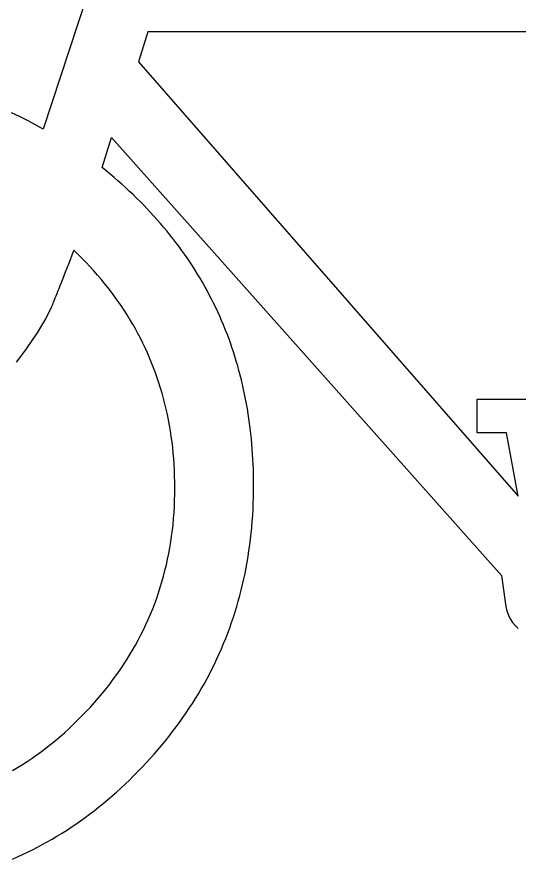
# Model space of a CAD drawing. Extents: x 99958 to 100136, y 99935 to 100013.
# Drawn here: x 100090.3179 to 100090.3676, y 99975.7793 to 99975.8626 of the extents above; entities that cross this region are included whole.
import ezdxf

# ---------------------------------------------------------------- set-up
doc = ezdxf.new("R2010")
doc.units = 0
doc.layers.add('TR_SN_ConstructionSigns', color=7, linetype='Continuous')

msp = doc.modelspace()

# ---------------------------------------------------------------- linework, layer by layer
at = {"layer": 'TR_SN_ConstructionSigns'}
for p, q in [((100090.330326, 99975.881251), (100090.32055, 99975.851541)), ((100090.330907, 99975.861163), (100090.329977, 99975.858193)), ((100090.385471, 99975.861163), (100090.330907, 99975.861163)), ((100090.329977, 99975.858193), (100090.367566, 99975.815193)), ((100090.318207, 99975.852782), (100090.317414, 99975.853155)), ((100090.318994, 99975.852388), (100090.318207, 99975.852782)), ((100090.319775, 99975.851975), (100090.318994, 99975.852388)), ((100090.32055, 99975.851541), (100090.319775, 99975.851975)), ((100090.326369, 99975.847741), (100090.327299, 99975.85071)), ((100090.327299, 99975.85071), (100090.365934, 99975.807351)), ((100090.326772, 99975.847415), (100090.326369, 99975.847741)), ((100090.327169, 99975.847087), (100090.326772, 99975.847415)), ((100090.327561, 99975.846756), (100090.327169, 99975.847087)), ((100090.327948, 99975.846422), (100090.327561, 99975.846756)), ((100090.328329, 99975.846086), (100090.327948, 99975.846422)), ((100090.328704, 99975.845746), (100090.328329, 99975.846086)), ((100090.329074, 99975.845404), (100090.328704, 99975.845746)), ((100090.329439, 99975.84506), (100090.329074, 99975.845404)), ((100090.329798, 99975.844712), (100090.329439, 99975.84506)), ((100090.330152, 99975.844362), (100090.329798, 99975.844712)), ((100090.3305, 99975.844009), (100090.330152, 99975.844362)), ((100090.330843, 99975.843654), (100090.3305, 99975.844009)), ((100090.33118, 99975.843296), (100090.330843, 99975.843654)), ((100090.331512, 99975.842934), (100090.33118, 99975.843296)), ((100090.331838, 99975.842571), (100090.331512, 99975.842934)), ((100090.332159, 99975.842204), (100090.331838, 99975.842571)), ((100090.332474, 99975.841835), (100090.332159, 99975.842204)), ((100090.332784, 99975.841463), (100090.332474, 99975.841835)), ((100090.333088, 99975.841088), (100090.332784, 99975.841463)), ((100090.333387, 99975.840711), (100090.333088, 99975.841088)), ((100090.33368, 99975.840331), (100090.333387, 99975.840711)), ((100090.333968, 99975.839948), (100090.33368, 99975.840331)), ((100090.33425, 99975.839562), (100090.333968, 99975.839948)), ((100090.323389, 99975.839067), (100090.323212, 99975.838612)), ((100090.323573, 99975.839543), (100090.323389, 99975.839067)), ((100090.323986, 99975.839145), (100090.323573, 99975.839543)), ((100090.32439, 99975.838744), (100090.323986, 99975.839145)), ((100090.334527, 99975.839174), (100090.33425, 99975.839562)), ((100090.334799, 99975.838782), (100090.334527, 99975.839174)), ((100090.323043, 99975.838179), (100090.322883, 99975.837766)), ((100090.323212, 99975.838612), (100090.323043, 99975.838179)), ((100090.324785, 99975.838338), (100090.32439, 99975.838744)), ((100090.325171, 99975.837928), (100090.324785, 99975.838338)), ((100090.335064, 99975.838389), (100090.334799, 99975.838782)), ((100090.335325, 99975.837992), (100090.335064, 99975.838389)), ((100090.32273, 99975.837374), (100090.322585, 99975.837003)), ((100090.322883, 99975.837766), (100090.32273, 99975.837374)), ((100090.325549, 99975.837515), (100090.325171, 99975.837928)), ((100090.325918, 99975.837097), (100090.325549, 99975.837515)), ((100090.33558, 99975.837593), (100090.335325, 99975.837992)), ((100090.335829, 99975.837191), (100090.33558, 99975.837593)), ((100090.322448, 99975.836653), (100090.322319, 99975.836324)), ((100090.322585, 99975.837003), (100090.322448, 99975.836653)), ((100090.326279, 99975.836676), (100090.325918, 99975.837097)), ((100090.326631, 99975.836251), (100090.326279, 99975.836676)), ((100090.336073, 99975.836786), (100090.335829, 99975.837191)), ((100090.336312, 99975.836378), (100090.336073, 99975.836786)), ((100090.322085, 99975.835729), (100090.321979, 99975.835463)), ((100090.322198, 99975.836016), (100090.322085, 99975.835729)), ((100090.322319, 99975.836324), (100090.322198, 99975.836016)), ((100090.326974, 99975.835821), (100090.326631, 99975.836251)), ((100090.327308, 99975.835388), (100090.326974, 99975.835821)), ((100090.336545, 99975.835968), (100090.336312, 99975.836378)), ((100090.336772, 99975.835555), (100090.336545, 99975.835968)), ((100090.321711, 99975.834792), (100090.321638, 99975.83461)), ((100090.321793, 99975.834995), (100090.321711, 99975.834792)), ((100090.321882, 99975.835218), (100090.321793, 99975.834995)), ((100090.321979, 99975.835463), (100090.321882, 99975.835218)), ((100090.327634, 99975.834951), (100090.327308, 99975.835388)), ((100090.327951, 99975.83451), (100090.327634, 99975.834951)), ((100090.336994, 99975.83514), (100090.336772, 99975.835555)), ((100090.337211, 99975.834721), (100090.336994, 99975.83514)), ((100090.321362, 99975.83396), (100090.321099, 99975.833383)), ((100090.321388, 99975.834016), (100090.321362, 99975.83396)), ((100090.321422, 99975.834093), (100090.321388, 99975.834016)), ((100090.321464, 99975.83419), (100090.321422, 99975.834093)), ((100090.321514, 99975.834309), (100090.321464, 99975.83419)), ((100090.321572, 99975.834449), (100090.321514, 99975.834309)), ((100090.321638, 99975.83461), (100090.321572, 99975.834449)), ((100090.32826, 99975.834065), (100090.327951, 99975.83451)), ((100090.328559, 99975.833616), (100090.32826, 99975.834065)), ((100090.337422, 99975.8343), (100090.337211, 99975.834721)), ((100090.337628, 99975.833876), (100090.337422, 99975.8343)), ((100090.321099, 99975.833383), (100090.320774, 99975.832759)), ((100090.32885, 99975.833164), (100090.328559, 99975.833616)), ((100090.329133, 99975.832707), (100090.32885, 99975.833164)), ((100090.337828, 99975.833449), (100090.337628, 99975.833876)), ((100090.338023, 99975.83302), (100090.337828, 99975.833449)), ((100090.320774, 99975.832759), (100090.320388, 99975.83209)), ((100090.329406, 99975.832246), (100090.329133, 99975.832707)), ((100090.338212, 99975.832588), (100090.338023, 99975.83302)), ((100090.338395, 99975.832153), (100090.338212, 99975.832588)), ((100090.320388, 99975.83209), (100090.31994, 99975.831374)), ((100090.329671, 99975.831782), (100090.329406, 99975.832246)), ((100090.329927, 99975.831313), (100090.329671, 99975.831782)), ((100090.338574, 99975.831715), (100090.338395, 99975.832153)), ((100090.338746, 99975.831275), (100090.338574, 99975.831715)), ((100090.319431, 99975.830611), (100090.31886, 99975.829803)), ((100090.31994, 99975.831374), (100090.319431, 99975.830611)), ((100090.330175, 99975.830841), (100090.329927, 99975.831313)), ((100090.330414, 99975.830365), (100090.330175, 99975.830841)), ((100090.338914, 99975.830832), (100090.338746, 99975.831275)), ((100090.339075, 99975.830386), (100090.338914, 99975.830832)), ((100090.31886, 99975.829803), (100090.318387, 99975.829159)), ((100090.330644, 99975.829885), (100090.330414, 99975.830365)), ((100090.330866, 99975.829401), (100090.330644, 99975.829885)), ((100090.339232, 99975.829938), (100090.339075, 99975.830386)), ((100090.339382, 99975.829487), (100090.339232, 99975.829938)), ((100090.318387, 99975.829159), (100090.317868, 99975.828474)), ((100090.331078, 99975.828913), (100090.330866, 99975.829401)), ((100090.339528, 99975.829033), (100090.339382, 99975.829487)), ((100090.339667, 99975.828576), (100090.339528, 99975.829033)), ((100090.331283, 99975.828421), (100090.331078, 99975.828913)), ((100090.331478, 99975.827925), (100090.331283, 99975.828421)), ((100090.339802, 99975.828117), (100090.339667, 99975.828576)), ((100090.339931, 99975.827654), (100090.339802, 99975.828117)), ((100090.331665, 99975.827425), (100090.331478, 99975.827925)), ((100090.331843, 99975.826921), (100090.331665, 99975.827425)), ((100090.340054, 99975.82719), (100090.339931, 99975.827654)), ((100090.332012, 99975.826414), (100090.331843, 99975.826921)), ((100090.340172, 99975.826722), (100090.340054, 99975.82719)), ((100090.340284, 99975.826252), (100090.340172, 99975.826722)), ((100090.332173, 99975.825902), (100090.332012, 99975.826414)), ((100090.332325, 99975.825387), (100090.332173, 99975.825902)), ((100090.340391, 99975.825778), (100090.340284, 99975.826252)), ((100090.340493, 99975.825303), (100090.340391, 99975.825778)), ((100090.332468, 99975.824868), (100090.332325, 99975.825387)), ((100090.332603, 99975.824344), (100090.332468, 99975.824868)), ((100090.340589, 99975.824824), (100090.340493, 99975.825303)), ((100090.340679, 99975.824343), (100090.340589, 99975.824824)), ((100090.36352, 99975.821491), (100090.36352, 99975.824804)), ((100090.36352, 99975.824804), (100090.372358, 99975.824804)), ((100090.332729, 99975.823817), (100090.332603, 99975.824344)), ((100090.340764, 99975.823859), (100090.340679, 99975.824343)), ((100090.332846, 99975.823286), (100090.332729, 99975.823817)), ((100090.332955, 99975.822751), (100090.332846, 99975.823286)), ((100090.340843, 99975.823372), (100090.340764, 99975.823859)), ((100090.340918, 99975.822883), (100090.340843, 99975.823372)), ((100090.333055, 99975.822212), (100090.332955, 99975.822751)), ((100090.340986, 99975.82239), (100090.340918, 99975.822883)), ((100090.341049, 99975.821895), (100090.340986, 99975.82239)), ((100090.333146, 99975.821669), (100090.333055, 99975.822212)), ((100090.333228, 99975.821123), (100090.333146, 99975.821669)), ((100090.341107, 99975.821398), (100090.341049, 99975.821895)), ((100090.36641, 99975.821491), (100090.36352, 99975.821491)), ((100090.367566, 99975.815193), (100090.36641, 99975.821491)), ((100090.333302, 99975.820572), (100090.333228, 99975.821123)), ((100090.341159, 99975.820897), (100090.341107, 99975.821398)), ((100090.341205, 99975.820394), (100090.341159, 99975.820897)), ((100090.333367, 99975.820017), (100090.333302, 99975.820572)), ((100090.333424, 99975.819459), (100090.333367, 99975.820017)), ((100090.341246, 99975.819888), (100090.341205, 99975.820394)), ((100090.341282, 99975.81938), (100090.341246, 99975.819888)), ((100090.333472, 99975.818896), (100090.333424, 99975.819459)), ((100090.341312, 99975.818868), (100090.341282, 99975.81938)), ((100090.333511, 99975.81833), (100090.333472, 99975.818896)), ((100090.333541, 99975.81776), (100090.333511, 99975.81833)), ((100090.341337, 99975.818354), (100090.341312, 99975.818868)), ((100090.341356, 99975.817837), (100090.341337, 99975.818354)), ((100090.333563, 99975.817185), (100090.333541, 99975.81776)), ((100090.34137, 99975.817318), (100090.341356, 99975.817837)), ((100090.341378, 99975.816796), (100090.34137, 99975.817318)), ((100090.333576, 99975.816607), (100090.333563, 99975.817185)), ((100090.33358, 99975.816025), (100090.333576, 99975.816607)), ((100090.341381, 99975.816271), (100090.341378, 99975.816796)), ((100090.333575, 99975.815414), (100090.33358, 99975.816025)), ((100090.341366, 99975.815068), (100090.341377, 99975.815668)), ((100090.341377, 99975.815668), (100090.341381, 99975.816271)), ((100090.333535, 99975.814204), (100090.33356, 99975.814807)), ((100090.33356, 99975.814807), (100090.333575, 99975.815414)), ((100090.341347, 99975.814471), (100090.341366, 99975.815068)), ((100090.333501, 99975.813605), (100090.333535, 99975.814204)), ((100090.34132, 99975.813878), (100090.341347, 99975.814471)), ((100090.333456, 99975.81301), (100090.333501, 99975.813605)), ((100090.341244, 99975.812702), (100090.341286, 99975.813288)), ((100090.341286, 99975.813288), (100090.34132, 99975.813878)), ((100090.333337, 99975.811833), (100090.333401, 99975.81242)), ((100090.333401, 99975.81242), (100090.333456, 99975.81301)), ((100090.341195, 99975.812118), (100090.341244, 99975.812702)), ((100090.333262, 99975.811251), (100090.333337, 99975.811833)), ((100090.341074, 99975.810961), (100090.341138, 99975.811538)), ((100090.341138, 99975.811538), (100090.341195, 99975.812118)), ((100090.333083, 99975.810098), (100090.333177, 99975.810673)), ((100090.333177, 99975.810673), (100090.333262, 99975.811251)), ((100090.341002, 99975.810388), (100090.341074, 99975.810961)), ((100090.332979, 99975.809528), (100090.333083, 99975.810098)), ((100090.340835, 99975.80925), (100090.340922, 99975.809817)), ((100090.340922, 99975.809817), (100090.341002, 99975.810388)), ((100090.33274, 99975.8084), (100090.332864, 99975.808962)), ((100090.332864, 99975.808962), (100090.332979, 99975.809528)), ((100090.34074, 99975.808686), (100090.340835, 99975.80925)), ((100090.332606, 99975.807843), (100090.33274, 99975.8084)), ((100090.340528, 99975.807568), (100090.340638, 99975.808126)), ((100090.340638, 99975.808126), (100090.34074, 99975.808686)), ((100090.332307, 99975.80674), (100090.332462, 99975.807289)), ((100090.332462, 99975.807289), (100090.332606, 99975.807843)), ((100090.340411, 99975.807014), (100090.340528, 99975.807568)), ((100090.365934, 99975.807351), (100090.366079, 99975.806164)), ((100090.332143, 99975.806194), (100090.332307, 99975.80674)), ((100090.340153, 99975.805916), (100090.340286, 99975.806464)), ((100090.340286, 99975.806464), (100090.340411, 99975.807014)), ((100090.331785, 99975.805116), (100090.331969, 99975.805653)), ((100090.331969, 99975.805653), (100090.332143, 99975.806194)), ((100090.340013, 99975.805372), (100090.340153, 99975.805916)), ((100090.366079, 99975.806164), (100090.366283, 99975.804738)), ((100090.331592, 99975.804583), (100090.331785, 99975.805116)), ((100090.33971, 99975.804293), (100090.339865, 99975.804831)), ((100090.339865, 99975.804831), (100090.340013, 99975.805372)), ((100090.331174, 99975.803529), (100090.331388, 99975.804054)), ((100090.331388, 99975.804054), (100090.331592, 99975.804583)), ((100090.339547, 99975.803758), (100090.33971, 99975.804293)), ((100090.366283, 99975.804738), (100090.36635, 99975.804277)), ((100090.36635, 99975.804277), (100090.366455, 99975.803845)), ((100090.33095, 99975.803008), (100090.331174, 99975.803529)), ((100090.339198, 99975.802699), (100090.339376, 99975.803227)), ((100090.339376, 99975.803227), (100090.339547, 99975.803758)), ((100090.366455, 99975.803845), (100090.366601, 99975.803441)), ((100090.366601, 99975.803441), (100090.366786, 99975.803065)), ((100090.330473, 99975.801979), (100090.330716, 99975.802491)), ((100090.330716, 99975.802491), (100090.33095, 99975.803008)), ((100090.339012, 99975.802174), (100090.339198, 99975.802699)), ((100090.366786, 99975.803065), (100090.36701, 99975.802719)), ((100090.36701, 99975.802719), (100090.367274, 99975.8024)), ((100090.367274, 99975.8024), (100090.367578, 99975.80211)), ((100090.329956, 99975.800966), (100090.330219, 99975.801471)), ((100090.330219, 99975.801471), (100090.330473, 99975.801979)), ((100090.338618, 99975.801135), (100090.338819, 99975.801653)), ((100090.338819, 99975.801653), (100090.339012, 99975.802174)), ((100090.329682, 99975.800466), (100090.329956, 99975.800966)), ((100090.338194, 99975.800108), (100090.33841, 99975.80062)), ((100090.33841, 99975.80062), (100090.338618, 99975.801135)), ((100090.329106, 99975.799478), (100090.329399, 99975.79997)), ((100090.329399, 99975.79997), (100090.329682, 99975.800466)), ((100090.33797, 99975.799599), (100090.338194, 99975.800108)), ((100090.328489, 99975.798507), (100090.328802, 99975.79899)), ((100090.328802, 99975.79899), (100090.329106, 99975.799478)), ((100090.3375, 99975.798592), (100090.337739, 99975.799094)), ((100090.337739, 99975.799094), (100090.33797, 99975.799599)), ((100090.328166, 99975.798027), (100090.328489, 99975.798507)), ((100090.337, 99975.797598), (100090.337254, 99975.798094)), ((100090.337254, 99975.798094), (100090.3375, 99975.798592)), ((100090.32749, 99975.79708), (100090.327833, 99975.797551)), ((100090.327833, 99975.797551), (100090.328166, 99975.798027)), ((100090.336739, 99975.797106), (100090.337, 99975.797598)), ((100090.326774, 99975.79615), (100090.327137, 99975.796613)), ((100090.327137, 99975.796613), (100090.32749, 99975.79708)), ((100090.336193, 99975.796131), (100090.33647, 99975.796617)), ((100090.33647, 99975.796617), (100090.336739, 99975.797106)), ((100090.326018, 99975.795236), (100090.326401, 99975.79569)), ((100090.326401, 99975.79569), (100090.326774, 99975.79615)), ((100090.335617, 99975.79517), (100090.335909, 99975.795649)), ((100090.335909, 99975.795649), (100090.336193, 99975.796131)), ((100090.325223, 99975.794338), (100090.325625, 99975.794785)), ((100090.325625, 99975.794785), (100090.326018, 99975.795236)), ((100090.335318, 99975.794694), (100090.335617, 99975.79517)), ((100090.32481, 99975.793895), (100090.325223, 99975.794338)), ((100090.334696, 99975.793752), (100090.335011, 99975.794221)), ((100090.335011, 99975.794221), (100090.335318, 99975.794694)), ((100090.323958, 99975.793026), (100090.324387, 99975.793457)), ((100090.324387, 99975.793457), (100090.32481, 99975.793895)), ((100090.334044, 99975.792823), (100090.334374, 99975.793286)), ((100090.334374, 99975.793286), (100090.334696, 99975.793752)), ((100090.323087, 99975.792193), (100090.323524, 99975.792604)), ((100090.323524, 99975.792604), (100090.323958, 99975.793026)), ((100090.333362, 99975.791907), (100090.333707, 99975.792364)), ((100090.333707, 99975.792364), (100090.334044, 99975.792823)), ((100090.322199, 99975.791402), (100090.322645, 99975.791792)), ((100090.322645, 99975.791792), (100090.323087, 99975.792193)), ((100090.33265, 99975.791004), (100090.33301, 99975.791454)), ((100090.33301, 99975.791454), (100090.333362, 99975.791907)), ((100090.320838, 99975.79029), (100090.321296, 99975.790651)), ((100090.321296, 99975.790651), (100090.32175, 99975.791021)), ((100090.32175, 99975.791021), (100090.322199, 99975.791402)), ((100090.332282, 99975.790558), (100090.33265, 99975.791004)), ((100090.31991, 99975.7896), (100090.320376, 99975.78994)), ((100090.320376, 99975.78994), (100090.320838, 99975.79029)), ((100090.331524, 99975.789675), (100090.331907, 99975.790115)), ((100090.331907, 99975.790115), (100090.332282, 99975.790558)), ((100090.318489, 99975.788641), (100090.318967, 99975.78895)), ((100090.318967, 99975.78895), (100090.319441, 99975.78927)), ((100090.319441, 99975.78927), (100090.31991, 99975.7896)), ((100090.330736, 99975.788804), (100090.331134, 99975.789238)), ((100090.331134, 99975.789238), (100090.331524, 99975.789675)), ((100090.317521, 99975.788052), (100090.318007, 99975.788341)), ((100090.318007, 99975.788341), (100090.318489, 99975.788641)), ((100090.329918, 99975.787947), (100090.330331, 99975.788374)), ((100090.330331, 99975.788374), (100090.330736, 99975.788804)), ((100090.329078, 99975.787112), (100090.329499, 99975.787526)), ((100090.329499, 99975.787526), (100090.329918, 99975.787947)), ((100090.328225, 99975.786307), (100090.328653, 99975.786706)), ((100090.328653, 99975.786706), (100090.329078, 99975.787112)), ((100090.327359, 99975.785534), (100090.327794, 99975.785917)), ((100090.327794, 99975.785917), (100090.328225, 99975.786307)), ((100090.326037, 99975.784432), (100090.326481, 99975.784792)), ((100090.326481, 99975.784792), (100090.326922, 99975.785159)), ((100090.326922, 99975.785159), (100090.327359, 99975.785534)), ((100090.325139, 99975.783736), (100090.32559, 99975.78408)), ((100090.32559, 99975.78408), (100090.326037, 99975.784432)), ((100090.324229, 99975.783071), (100090.324686, 99975.783399)), ((100090.324686, 99975.783399), (100090.325139, 99975.783736)), ((100090.322839, 99975.782131), (100090.323306, 99975.782437)), ((100090.323306, 99975.782437), (100090.323769, 99975.78275)), ((100090.323769, 99975.78275), (100090.324229, 99975.783071)), ((100090.321421, 99975.781261), (100090.321897, 99975.781543)), ((100090.321897, 99975.781543), (100090.32237, 99975.781833)), ((100090.32237, 99975.781833), (100090.322839, 99975.782131)), ((100090.319974, 99975.780461), (100090.32046, 99975.78072)), ((100090.32046, 99975.78072), (100090.320942, 99975.780987)), ((100090.320942, 99975.780987), (100090.321421, 99975.781261)), ((100090.318499, 99975.77973), (100090.318994, 99975.779966)), ((100090.318994, 99975.779966), (100090.319486, 99975.780209)), ((100090.319486, 99975.780209), (100090.319974, 99975.780461)), ((100090.317499, 99975.779281), (100090.318, 99975.779502)), ((100090.318, 99975.779502), (100090.318499, 99975.77973))]:
    msp.add_line(p, q, dxfattribs=at)

doc.saveas('drawing.dxf')
